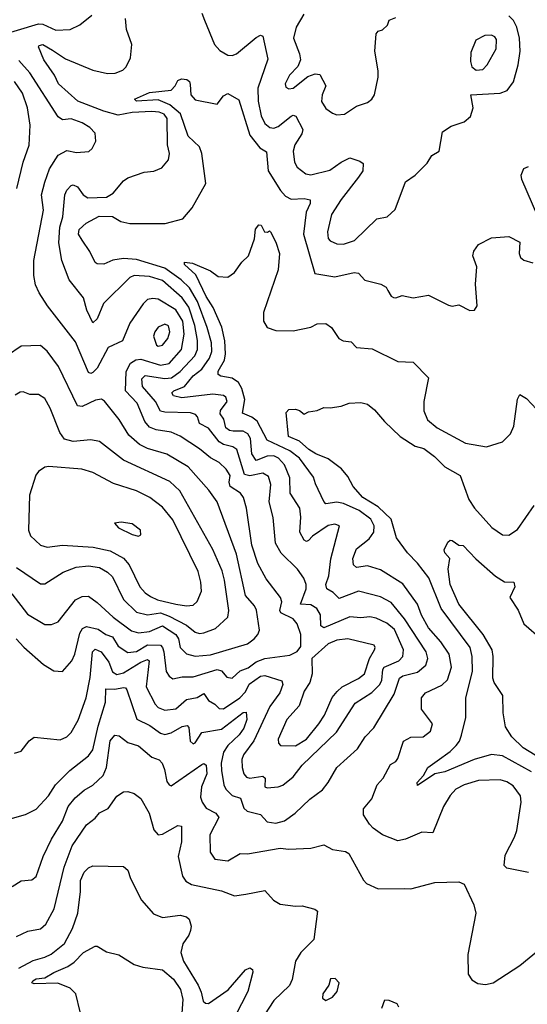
# Model space of a CAD drawing. Extents: x 1678759 to 1859541, y 384609 to 522867.
# Tile 270 of 466: x 1747679 to 1750009, y 493447 to 497969. Entities that reach past the tile are written whole.
import ezdxf

# ---------------------------------------------------------------- set-up
doc = ezdxf.new("R2010")
doc.units = 0

msp = doc.modelspace()

# ---------------------------------------------------------------- linework, layer by layer
at = {"layer": '0CON20XD'}
for points in [[(1747586.2, 497896.2), (1747765, 497950.5), (1747785, 497948.8), (1747845, 497921.9), (1747910, 497925), (1747954.7, 497945.3), (1748009.5, 497990.5)], [(1747876.4, 497063.6), (1747886.1, 497165), (1747895, 497186.9), (1747915, 497208.1), (1747925, 497211.1), (1747945, 497201.5), (1747970, 497165), (1747991.3, 497151.4), (1748076.7, 497155), (1748107.9, 497172.1), (1748155, 497230), (1748175, 497243.3), (1748250.3, 497269.7), (1748295, 497274.4), (1748330.8, 497289.2), (1748361.9, 497325), (1748367.3, 497355), (1748357.3, 497395), (1748355.2, 497515), (1748341.8, 497535), (1748320, 497545), (1748285, 497548.1), (1748195, 497543.2), (1748131.5, 497531.5), (1748065, 497549), (1747945.7, 497595.7), (1747856.8, 497675), (1747838, 497715), (1747789.6, 497785), (1747765.7, 497845), (1747768.6, 497851.4), (1747785.7, 497855), (1747829.5, 497829.5), (1747889.1, 497789.1), (1748015, 497738), (1748082.6, 497722.6), (1748116.7, 497723.3), (1748152.7, 497737.3), (1748167.4, 497752.6), (1748187.8, 497795), (1748194.4, 497855), (1748170, 497925), (1748165.2, 497975)], [(1748515, 497998.9), (1748527.8, 497967.8), (1748572.7, 497855), (1748597.9, 497827.9), (1748635, 497807.3), (1748655, 497804.8), (1748675, 497812.5), (1748765, 497887.9), (1748785, 497897.8), (1748795, 497893.3), (1748817.6, 497787.6), (1748772.5, 497655), (1748773.2, 497595), (1748787.2, 497527.2), (1748805, 497491.9), (1748827.5, 497475), (1748845, 497470.7), (1748865, 497479.2), (1748925, 497526.1), (1748935, 497530.5), (1748946.6, 497526.6), (1748978.9, 497465), (1748974.2, 497445), (1748942, 497395), (1748934, 497366), (1748940, 497315), (1748952.4, 497292.4), (1748992, 497262), (1749015, 497257.5), (1749102.3, 497277.7), (1749155, 497315.3), (1749195, 497334.4), (1749240.2, 497320.2), (1749255, 497308.8), (1749253.9, 497275), (1749234.5, 497245.5), (1749155, 497143.6), (1749110.4, 497075), (1749091.6, 496995), (1749095.5, 496965), (1749105, 496953.8), (1749135, 496939.6), (1749165, 496938.4), (1749216.7, 496955), (1749318, 497055), (1749365.5, 497064.5), (1749402.4, 497097.6), (1749450, 497225), (1749494.4, 497255), (1749549.4, 497310.6), (1749571.2, 497345), (1749604, 497366), (1749620, 497455), (1749659.4, 497480.6), (1749719, 497501), (1749748.9, 497525), (1749760.4, 497565), (1749750, 497625), (1749885, 497632.7), (1749916.2, 497643.8), (1749946.6, 497683.4), (1749967.5, 497762.5), (1749976.9, 497825), (1749972.7, 497885), (1749960.8, 497935), (1749946.3, 497966.3), (1749925, 497986.8)], [(1748983.8, 497995), (1748948.5, 497935), (1748935.4, 497885), (1748963.4, 497813.4), (1748967.8, 497785), (1748955.3, 497754.7), (1748917.9, 497715), (1748897.5, 497675), (1748900.2, 497660.2), (1748915, 497651.5), (1748935, 497654.6), (1749001, 497709), (1749035, 497720.9), (1749057.3, 497717.3), (1749084.5, 497665), (1749066.9, 497625), (1749065, 497593.3), (1749085, 497560.8), (1749115, 497539.4), (1749135, 497533.1), (1749170, 497535), (1749225, 497572.9), (1749275, 497588.9), (1749296, 497604), (1749307.5, 497625), (1749324.5, 497705), (1749325.3, 497735.3), (1749309.1, 497825), (1749316.1, 497903.9), (1749323.9, 497916.1), (1749345, 497923.3), (1749367.5, 497945), (1749375, 497967.5), (1749405, 497978.8)], [(1749775, 497737.5), (1749805, 497740), (1749825, 497762.5), (1749865.8, 497835), (1749868.2, 497878.2), (1749860.3, 497890.3), (1749845, 497897.9), (1749815, 497896.2), (1749773.3, 497875), (1749750.5, 497819.5), (1749748.2, 497778.2), (1749755, 497752.5), (1749775, 497737.5)], [(1747663.3, 495125), (1747697.4, 495087.4), (1747788.3, 495008.3), (1747835, 494978.1), (1747875, 494976), (1747917.8, 495025), (1747931.5, 495055), (1747955, 495151.1), (1747966.9, 495173.1), (1747985, 495182.5), (1748039.9, 495169.9), (1748075, 495145.8), (1748104.7, 495134.7), (1748131.6, 495091.6), (1748175, 495062.6), (1748215, 495068), (1748265, 495097.3), (1748325.6, 495095.6), (1748335, 495086.2), (1748341.2, 495065), (1748351.4, 494975), (1748365, 494953.5), (1748382.3, 494942.3), (1748425, 494950.9), (1748475, 494950.9), (1748585.2, 494985.2), (1748605, 494978.6), (1748629.3, 494949.3), (1748655, 494944.6), (1748691, 494979), (1748727.2, 494992.8), (1748765, 495020.2), (1748805, 495035.2), (1748919, 495051), (1748953.4, 495066.6), (1748969.2, 495090.8), (1748969.7, 495145), (1748953.3, 495195), (1748935, 495217.1), (1748877.3, 495245), (1748873.7, 495255), (1748881.8, 495295), (1748876.6, 495315), (1748811.2, 495401.2), (1748771.8, 495471.8), (1748745.2, 495555), (1748720, 495725), (1748706.7, 495775), (1748692.7, 495795), (1748645.5, 495825.5), (1748640.7, 495845), (1748645.2, 495875), (1748627.1, 495905), (1748595, 495936), (1748555, 495957.5), (1748505, 495998), (1748415, 496056.4), (1748375, 496074.2), (1748305, 496084.8), (1748275, 496097.6), (1748253.2, 496123.2), (1748218.4, 496208.4), (1748164.3, 496265), (1748167.3, 496352.7), (1748188, 496392), (1748212.8, 496407.2), (1748235, 496410.2), (1748325, 496382.1), (1748365, 496390.9), (1748421, 496455), (1748434.6, 496525.4), (1748427.9, 496585), (1748396.3, 496636.3), (1748315, 496685.3), (1748290.9, 496689.1), (1748266.3, 496683.7), (1748245.2, 496664.8), (1748183.9, 496576.1), (1748150.6, 496495), (1748085, 496463.8), (1748035, 496369.2), (1748015, 496349.6), (1748005, 496344.6), (1747995, 496348.1), (1747935, 496490), (1747807.1, 496655), (1747767.7, 496715), (1747751.9, 496751.9), (1747743.6, 496795), (1747743.9, 496863.9), (1747788.1, 497095), (1747779.8, 497165), (1747795, 497222.9), (1747815.9, 497285), (1747855, 497346.5), (1747895, 497368.1), (1747939.3, 497359.3), (1747996, 497364), (1748011.5, 497378.5), (1748028, 497412), (1748025, 497448), (1748001.4, 497475), (1747965, 497496.4), (1747915, 497514.3), (1747875, 497509.2), (1747855, 497523.1), (1747725.6, 497725), (1747675, 497782.3)], [(1747635, 494298.9), (1747705, 494318.5), (1747755, 494343.1), (1747811.2, 494405), (1747842.8, 494455), (1747909.1, 494520.9), (1747995, 494588.2), (1748014.8, 494615.2), (1748039.1, 494725), (1748073, 494835), (1748074.3, 494895.7), (1748115, 494894.4), (1748155, 494901.3), (1748165, 494900.5), (1748171.5, 494891.5), (1748216.6, 494756.6), (1748277.1, 494727.1), (1748325, 494692.2), (1748345, 494686.3), (1748375, 494693.1), (1748425, 494722.1), (1748447.9, 494727.9), (1748455, 494717.5), (1748461.5, 494655), (1748475, 494642.9), (1748485, 494647.1), (1748515.2, 494694.8), (1748605, 494710.8), (1748705, 494786.7), (1748718.9, 494788.9), (1748722.4, 494755), (1748707.5, 494715), (1748686, 494685), (1748634, 494635), (1748615.2, 494605), (1748604.1, 494555), (1748605, 494520.8), (1748615.9, 494455), (1748624.6, 494435), (1748655, 494405.3), (1748693.1, 494393.1), (1748708.1, 494348.1), (1748723.4, 494333.4), (1748785, 494317.8), (1748815.4, 494285.4), (1748855, 494278.7), (1748895, 494289.7), (1748942.9, 494325), (1749010.4, 494389.6), (1749068.3, 494431.7), (1749095.5, 494465), (1749134.5, 494535), (1749229.1, 494620.9), (1749264.3, 494675.7), (1749305, 494716.9), (1749398.3, 494871.7), (1749421.8, 494945), (1749438.6, 494955), (1749505, 494972.7), (1749544.1, 495005), (1749552.1, 495035), (1749544.8, 495065), (1749445, 495217.8), (1749385, 495291.6), (1749335, 495317.7), (1749235, 495343.9), (1749145, 495310), (1749118.3, 495338.3), (1749089.6, 495355), (1749084.8, 495375), (1749098.4, 495415), (1749107.8, 495492.2), (1749147.1, 495645), (1749125, 495651.5), (1749095, 495645.3), (1749023.5, 495596.5), (1749005, 495576.7), (1748995, 495572.5), (1748985, 495578.6), (1748964.7, 495615), (1748970, 495685), (1748965.3, 495725), (1748920.6, 495795), (1748919, 495865), (1748894.3, 495924.3), (1748867.6, 495955), (1748845, 495966), (1748815, 495964.5), (1748765, 495945.2), (1748745.1, 495975), (1748737.8, 496045), (1748726.8, 496066.8), (1748705, 496079.6), (1748659.2, 496079.2), (1748641.7, 496081.7), (1748625.7, 496095), (1748616, 496134), (1748598.7, 496158.7), (1748600.4, 496175), (1748631.2, 496215), (1748625.4, 496235), (1748615, 496243.1), (1748565, 496250), (1748423.1, 496233.1), (1748385, 496242.3), (1748376.7, 496255), (1748386.7, 496265), (1748435.3, 496284.7), (1748475, 496333), (1748515.1, 496364.9), (1748550.7, 496415), (1748561.6, 496445), (1748559.7, 496485), (1748539.8, 496555), (1748495.1, 496675), (1748458.3, 496738.3), (1748419.8, 496775), (1748345, 496828.4), (1748215, 496868.6), (1748155, 496872), (1748105.9, 496864.1), (1748065, 496846.9), (1748035, 496847.5), (1748025, 496854.2), (1748001.1, 496905), (1747966.1, 496956.1), (1747949.3, 496985), (1747952.2, 497005), (1747984.6, 497035.4), (1748043.5, 497066.5), (1748105, 497065.2), (1748143.2, 497043.2), (1748185, 497033.5), (1748346.8, 497033.2), (1748427.5, 497055), (1748470.4, 497105), (1748532.9, 497217.1), (1748514.8, 497355), (1748504.4, 497385), (1748453, 497435), (1748416.8, 497536.8), (1748368.1, 497578.1), (1748315, 497601.7), (1748214.8, 497594.8), (1748205.7, 497605), (1748275, 497635.2), (1748375, 497645.8), (1748392.9, 497665), (1748405, 497690), (1748421.7, 497698.3), (1748446, 497695), (1748458.6, 497685), (1748461.9, 497671.9), (1748464.6, 497625), (1748485, 497601.8), (1748585, 497580.8), (1748615, 497620), (1748635, 497630), (1748685, 497602), (1748735, 497439.1), (1748781.5, 497381.5), (1748812.1, 497362.1), (1748819.6, 497275), (1748875.9, 497185), (1748899.3, 497159.3), (1748925, 497145.7), (1748985, 497148.1), (1749011.9, 497141.9), (1749012.5, 497125), (1748993.6, 497085), (1748981.1, 496985), (1749033.3, 496803.3), (1749125, 496788), (1749215, 496807.8), (1749235, 496805.8), (1749263.6, 496773.6), (1749336.7, 496755), (1749360.9, 496740.9), (1749369.2, 496725), (1749385, 496698.8), (1749395, 496694), (1749405, 496692), (1749435, 496702.9), (1749485, 496691.9), (1749555, 496703.8), (1749647.7, 496657.7), (1749665, 496654.2), (1749695, 496660), (1749745, 496634.4), (1749766.7, 496635), (1749778.8, 496655), (1749771.2, 496755), (1749777.5, 496835), (1749758.8, 496885), (1749764.3, 496905.7), (1749785, 496936.2), (1749845, 496966.7), (1749925, 496973.3), (1749975, 496947.5), (1749971.2, 496895), (1749977.7, 496877.7), (1749993.3, 496865), (1750035, 496852.9)], [(1747666.4, 497193.6), (1747694.5, 497315), (1747723.1, 497393.1), (1747726.6, 497485), (1747714.2, 497565), (1747692.4, 497632.4), (1747655.2, 497685.2)], [(1750056.9, 497065), (1749983.5, 497235), (1749981.1, 497255), (1749993.4, 497286.6), (1750015, 497295.8)], [(1747655, 494600), (1747685, 494608.8), (1747723, 494657), (1747745, 494673.8), (1747865, 494661.9), (1747895, 494675.6), (1747914.5, 494695), (1747947.9, 494752.1), (1747984.7, 494855), (1748002.9, 494947.1), (1748013.2, 495065), (1748025, 495078.4), (1748053.4, 495065), (1748088.7, 495018.7), (1748105, 494974.6), (1748125, 494961.1), (1748155, 494969.7), (1748235, 495018.2), (1748265, 495029.8), (1748273.6, 495025), (1748259.2, 494905), (1748300.7, 494825), (1748315, 494810.7), (1748345, 494797.2), (1748395, 494803.8), (1748445, 494847.2), (1748493.6, 494856.4), (1748525, 494874.3), (1748545, 494842.7), (1748575, 494825.4), (1748595, 494805.4), (1748615, 494803.2), (1748689.5, 494855), (1748715, 494882.6), (1748732.8, 494917.2), (1748785, 494954.1), (1748805, 494957.4), (1748882.7, 494932.7), (1748887.3, 494915), (1748873.2, 494876.8), (1748826.9, 494815), (1748753.1, 494656.9), (1748707.1, 494592.9), (1748699.4, 494570.6), (1748699.8, 494535), (1748708.4, 494505), (1748720, 494490), (1748735, 494485.3), (1748795.7, 494495), (1748805.3, 494485), (1748804.4, 494445), (1748815, 494440.9), (1748865, 494445.3), (1748886.7, 494453.3), (1748935, 494491.5), (1748975.4, 494545), (1749132.9, 494697.1), (1749219.6, 494830.4), (1749295, 494879.5), (1749332.4, 494915), (1749341.9, 494935), (1749345.5, 494984.5), (1749352.6, 494995), (1749419.6, 495025), (1749438, 495045), (1749440.3, 495075), (1749399, 495169), (1749365, 495197), (1749315, 495220.6), (1749286.9, 495226.9), (1749245, 495221.2), (1749195, 495226.2), (1749075, 495176.6), (1749061.2, 495185), (1749059.7, 495235), (1749043.8, 495265), (1749015, 495281.1), (1748968.5, 495285), (1748993.8, 495355), (1748994, 495375), (1748983.4, 495403.4), (1748954.7, 495444.7), (1748879.1, 495519.1), (1748853.1, 495565), (1748843, 495683), (1748824.3, 495755), (1748832.1, 495835), (1748821.6, 495871.6), (1748795.7, 495885.7), (1748735, 495874.3), (1748710.5, 495880.5), (1748675.4, 495995.4), (1748657.9, 496007.9), (1748615, 496018.6), (1748595, 496030.2), (1748545, 496092.8), (1748505, 496114.6), (1748495.8, 496145.7), (1748486.3, 496156.3), (1748463.3, 496163.2), (1748345, 496166), (1748325, 496171.9), (1748302, 496215), (1748242.3, 496285), (1748239.5, 496320.5), (1748255, 496334.7), (1748345, 496322), (1748375.1, 496324.9), (1748415, 496353.2), (1748482.9, 496425), (1748494.5, 496455), (1748494.5, 496495.5), (1748483.3, 496565), (1748455, 496649.5), (1748425, 496692), (1748335, 496771.4), (1748275, 496790.5), (1748205.2, 496794.8), (1748184.8, 496785.2), (1748063.8, 496666.2), (1748035.2, 496594.8), (1748015, 496576.9), (1747986.9, 496635), (1747971.3, 496691.3), (1747906.8, 496775), (1747872.6, 496862.6), (1747858.8, 496945), (1747863, 497017), (1747876.4, 497063.6)], [(1750015, 494051.8), (1749915, 494071.8), (1749903.5, 494083.5), (1749908.2, 494131.8), (1749950, 494215), (1749961.1, 494245), (1749980.9, 494375), (1749978.5, 494405), (1749945, 494450), (1749915, 494468.2), (1749885, 494477.5), (1749785, 494475.3), (1749719.2, 494455), (1749681.5, 494435), (1749654.8, 494405.2), (1749624.1, 494355.9), (1749575, 494234.2), (1749525, 494237.8), (1749450, 494205), (1749415, 494197.8), (1749345, 494225.6), (1749302, 494255), (1749284.5, 494274.5), (1749256.8, 494316.8), (1749256.9, 494345), (1749295, 494390), (1749319.5, 494455), (1749348.2, 494485), (1749381.2, 494548.8), (1749405, 494562.5), (1749415, 494575.8), (1749441.3, 494655), (1749475, 494673.3), (1749531.2, 494675), (1749565, 494701.4), (1749573.3, 494735), (1749523.1, 494803.1), (1749522.9, 494855), (1749542, 494878), (1749616.8, 494913.2), (1749642.2, 494937.8), (1749661.6, 494995), (1749650.7, 495055), (1749612, 495112), (1749555, 495175.4), (1749523.4, 495233.4), (1749505.2, 495285.2), (1749438.2, 495378.2), (1749335, 495442.2), (1749275, 495461.1), (1749225, 495453.8), (1749210.9, 495465), (1749207.6, 495495), (1749225, 495538.2), (1749282.8, 495585), (1749304.7, 495615), (1749306.8, 495645), (1749290.2, 495675), (1749237.6, 495715), (1749165, 495747.4), (1749135, 495752.7), (1749085, 495745.5), (1749075, 495755.7), (1749036.7, 495836.8), (1749027.9, 495867.9), (1748963.4, 495955), (1748918.9, 495988.9), (1748815, 496037.9), (1748768.9, 496125), (1748745, 496143.3), (1748701.8, 496161.8), (1748712.2, 496225), (1748698.8, 496275), (1748683.1, 496303.1), (1748655, 496323.5), (1748601.8, 496331.8), (1748589.5, 496339.5), (1748590.3, 496355), (1748618.4, 496405), (1748624.2, 496435), (1748620, 496495), (1748606.7, 496556.7), (1748567.4, 496647.4), (1748535, 496698.1), (1748487.1, 496797.1), (1748436, 496845), (1748435, 496856), (1748471.7, 496851.7), (1748555, 496816), (1748590.5, 496790.5), (1748635, 496786.7), (1748665, 496807.5), (1748698, 496855), (1748728.8, 496885), (1748757, 496963), (1748762, 497008), (1748776.4, 497026.4), (1748787.5, 497025), (1748802.5, 496995), (1748816.7, 496993.3), (1748825, 497000), (1748830, 496995), (1748855, 496947.5), (1748871.1, 496895), (1748865, 496820.8), (1748798.3, 496625), (1748798.1, 496585), (1748814.5, 496555), (1748855, 496541.2), (1748935, 496540.3), (1749015, 496557.5), (1749045, 496571.8), (1749085, 496574.4), (1749110, 496555), (1749144.5, 496504.5), (1749164.6, 496494.6), (1749200, 496490), (1749225, 496464.4), (1749297.2, 496457.2), (1749415, 496399.4), (1749485, 496395.6), (1749556.2, 496325), (1749533.8, 496216.2), (1749535, 496172.5), (1749551.1, 496131.1), (1749595, 496094.7), (1749725.8, 496025), (1749822.2, 496007.8), (1749895, 496031.1), (1749932.6, 496067.4), (1749948, 496102), (1749965, 496226.7), (1749975, 496247.1), (1750005, 496230), (1750075, 496156.5)], [(1748315, 496469.5), (1748335, 496473.8), (1748359.4, 496505), (1748368.9, 496535), (1748362.7, 496562.7), (1748345, 496571.5), (1748315, 496556.4), (1748299.3, 496535), (1748293.7, 496515), (1748307.1, 496475), (1748315, 496469.5)], [(1748485, 495046.2), (1748555, 495052.3), (1748725, 495102.3), (1748755.4, 495125), (1748772.7, 495145), (1748780, 495165), (1748766.8, 495256.8), (1748757.4, 495277.4), (1748715.3, 495325), (1748674.2, 495514.2), (1748586, 495755), (1748547.9, 495807.9), (1748452.3, 495915), (1748355, 495973.1), (1748265, 496000), (1748228.2, 496018.2), (1748180.7, 496060.7), (1748135, 496132.2), (1748067.8, 496217.8), (1748055, 496226.5), (1748027.7, 496222.3), (1747965, 496193.3), (1747945, 496196.4), (1747856.8, 496376.8), (1747805, 496446.9), (1747775, 496472.5), (1747685, 496470), (1747622.9, 496427.1)], [(1748505, 495150.3), (1748525, 495152.8), (1748577.4, 495172.6), (1748633.8, 495225), (1748638.7, 495255), (1748619.2, 495395), (1748607.8, 495437.8), (1748565, 495535.6), (1748414.8, 495804.8), (1748368.5, 495848.5), (1748155, 495946.5), (1748045, 496031.5), (1748005, 496040), (1747925, 496031.5), (1747885, 496043.3), (1747862.7, 496072.7), (1747819.6, 496185), (1747795, 496229.2), (1747765, 496247.1), (1747725, 496247.5), (1747695, 496260), (1747681.2, 496258.8), (1747658.8, 496245)], [(1750028.7, 494515), (1749895, 494587.5), (1749845, 494594.3), (1749765, 494571), (1749630.6, 494515), (1749584.8, 494505.2), (1749505, 494451.2), (1749502.9, 494465), (1749532, 494498), (1749553.3, 494535), (1749595, 494564.6), (1749655, 494607.3), (1749682.7, 494635), (1749697.7, 494655), (1749707.5, 494682.5), (1749726.4, 494763.6), (1749727.1, 494855), (1749758, 494975), (1749756.9, 495045), (1749746.6, 495085), (1749614.2, 495265), (1749556.5, 495405), (1749505, 495472.5), (1749459.8, 495519.8), (1749409.3, 495589.3), (1749384.3, 495675), (1749325, 495731.3), (1749253.6, 495775), (1749210, 495825), (1749185, 495870.8), (1749156.2, 495906.2), (1749095, 495952.5), (1749039.2, 495975), (1749005.6, 495995), (1748963.3, 496033.3), (1748913.1, 496055), (1748902.5, 496165), (1748915, 496178.8), (1748945, 496180.8), (1748964.1, 496174.1), (1748985, 496156.7), (1749005, 496168.8), (1749045, 496173.8), (1749075, 496188.8), (1749105, 496186.2), (1749155, 496193.8), (1749191.7, 496208.3), (1749245, 496211.2), (1749275, 496203.3), (1749307.9, 496177.9), (1749353.4, 496123.4), (1749425.6, 496055), (1749495, 496010.5), (1749535, 496000.5), (1749583.7, 495963.7), (1749630, 495915), (1749700.8, 495875), (1749740.3, 495765), (1749766.1, 495725), (1749846.2, 495636.2), (1749895, 495603.8), (1749925, 495601.2), (1749965, 495626.9), (1750041.5, 495738.5)], [(1748445, 495276.8), (1748475, 495280.4), (1748493.1, 495296.9), (1748513.6, 495345), (1748510.8, 495385), (1748497.8, 495435), (1748382, 495672), (1748335, 495730.4), (1748276.7, 495775), (1748215.2, 495805.2), (1748109.3, 495839.3), (1748015, 495889.3), (1747964.3, 495904.3), (1747812.7, 495917.3), (1747795, 495913.6), (1747765.4, 495894.6), (1747753.2, 495876.8), (1747724.2, 495785), (1747719.6, 495625), (1747728.1, 495598.1), (1747775, 495555.6), (1747805, 495546.4), (1747875, 495555.3), (1748016.7, 495546.7), (1748095, 495529.8), (1748155.4, 495495.4), (1748181.7, 495465), (1748230, 495365), (1748255, 495336.7), (1748279.7, 495319.7), (1748311.9, 495305), (1748395, 495284.4), (1748445, 495276.8)], [(1748225, 495596.7), (1748235, 495602.5), (1748233.3, 495625), (1748195, 495654), (1748145, 495662), (1748113.8, 495656.2), (1748133.3, 495635), (1748195, 495604.2), (1748225, 495596.7)], [(1750135, 494536.2), (1749990.4, 494625), (1749938.9, 494675), (1749909.3, 494720.7), (1749897.8, 494785), (1749896.7, 494865), (1749857.1, 494925), (1749850.6, 494945), (1749853.1, 495045), (1749847.4, 495075), (1749806.1, 495146.1), (1749694.6, 495285), (1749654.7, 495375), (1749645.6, 495445), (1749654, 495495), (1749631.1, 495521.1), (1749627.1, 495535), (1749645, 495568.8), (1749655, 495578.8), (1749665, 495577.5), (1749695, 495556), (1749715, 495554), (1749772.7, 495492.7), (1749862.8, 495412.8), (1749905, 495386.8), (1749947.5, 495385), (1749951.9, 495365), (1749928.9, 495315), (1749966.8, 495256.8), (1749993.6, 495195), (1750075, 495123.5)], [(1747665, 495452.7), (1747775, 495377.8), (1747795, 495378.1), (1747878.2, 495431.8), (1747938, 495455), (1747995, 495460.8), (1748045, 495452.5), (1748082.2, 495432.2), (1748105, 495410.5), (1748155.9, 495305.9), (1748215, 495247.3), (1748265, 495235.2), (1748325, 495244.6), (1748365, 495229), (1748445, 495188.3), (1748485, 495156), (1748505, 495150.3)], [(1747642.9, 495332.9), (1747715, 495239.3), (1747795, 495190.9), (1747825, 495191.2), (1747855, 495203.6), (1747934.7, 495305.3), (1747965, 495320), (1747995, 495320.9), (1748035, 495292.1), (1748107.3, 495225), (1748191.9, 495161.9), (1748225, 495153.5), (1748275, 495158.5), (1748335, 495185.4), (1748395.3, 495145), (1748408.4, 495125), (1748415.9, 495085), (1748445, 495057.2), (1748485, 495046.2)], [(1748945, 494633.4), (1748995.3, 494665), (1749052.5, 494735), (1749078.2, 494775), (1749113.5, 494856.5), (1749135.8, 494884.2), (1749159.6, 494905), (1749235, 494942.5), (1749261.9, 494965), (1749285.5, 495034.5), (1749308.1, 495075), (1749311.4, 495085), (1749306.1, 495096.1), (1749186.1, 495126.1), (1749135, 495120), (1749095, 495102.4), (1749020, 495035), (1749022.3, 494965), (1749010.7, 494925), (1748985.3, 494885), (1748962.4, 494817.6), (1748905.4, 494755), (1748865.5, 494665), (1748866.5, 494646.5), (1748875.6, 494635.6), (1748945, 494633.4)], [(1747645, 493988.1), (1747685.5, 494014.5), (1747735, 494018.1), (1747755, 494033.3), (1747787.2, 494125), (1747824.8, 494205.2), (1747875, 494288.1), (1747900.8, 494355), (1747933.2, 494395), (1747975, 494430.7), (1748015, 494453.1), (1748061.7, 494498.3), (1748077.9, 494535), (1748095, 494657.5), (1748115, 494683.1), (1748135, 494680), (1748175, 494648.6), (1748225, 494633.6), (1748285, 494582), (1748319.8, 494569.8), (1748333.5, 494555), (1748343.8, 494525)], [(1748343.8, 494525), (1748355, 494470), (1748365, 494454.3), (1748375, 494450.6), (1748515, 494547.7), (1748525, 494553.3), (1748535, 494545.8), (1748537.5, 494505), (1748513.9, 494446.1), (1748508.3, 494398.2), (1748515.9, 494375), (1748535, 494347.7), (1748578.9, 494325), (1748592.9, 494305), (1748551.1, 494225), (1748553.6, 494145), (1748575, 494113.8), (1748635, 494106.2), (1748691.4, 494138.6), (1748725, 494138.5), (1748875, 494163.8), (1748915, 494159.1), (1749015, 494163.3), (1749075, 494178.9), (1749115, 494157.1), (1749175, 494148.9), (1749190, 494140), (1749256.8, 494016.8), (1749271.7, 494001.7), (1749325, 493977.8), (1749445, 493978.5), (1749475, 493976.7), (1749585, 494005.7), (1749695, 494008.6), (1749718.7, 493998.7), (1749764.3, 493904.3), (1749772.5, 493865), (1749735.5, 493675), (1749737.5, 493585), (1749755, 493558.8), (1749782.7, 493542.7), (1749818, 493538), (1749853.3, 493545), (1749974.3, 493625), (1750061.4, 493695)], [(1747665, 493758.6), (1747716.9, 493783.1), (1747775, 493793.9), (1747799.3, 493815), (1747837.1, 493885), (1747882.8, 494077.2), (1747920.3, 494175), (1747985, 494271.5), (1748025, 494301.8), (1748045, 494325.4), (1748085, 494346.5), (1748125, 494402.9), (1748155, 494422.9), (1748175, 494424.2), (1748205, 494414.3), (1748235, 494392.5), (1748273.8, 494325), (1748295, 494247.5), (1748315, 494225.6), (1748335, 494228.8), (1748405, 494267.8), (1748421.2, 494265), (1748422.5, 494192.5), (1748406, 494125), (1748425.9, 494035.9), (1748442.3, 494012.3), (1748467.5, 493997.5), (1748605, 493967.9), (1748665, 493944.6), (1748716.7, 493953.3), (1748805, 493970), (1748843.8, 493925), (1748875, 493907.1), (1748945, 493896.7), (1748975, 493898.8), (1749034.1, 493884.1), (1749046.7, 493875), (1749029.4, 493745), (1748968.9, 493685), (1748945.5, 493645), (1748929.1, 493560.9), (1748917.7, 493532.3), (1748846, 493464), (1748802.3, 493397.7)], [(1747675, 493613.1), (1747741.5, 493648.5), (1747795, 493662.4), (1747823.1, 493676.9), (1747884.7, 493725.3), (1747921.3, 493795), (1747946.2, 493865), (1747958.8, 493965), (1747958.6, 494015), (1747975, 494053.5), (1747995, 494073.5), (1748015, 494082.2), (1748155, 494080), (1748175, 494063.3), (1748187.8, 494025), (1748237.8, 493925), (1748292.7, 493862.7), (1748335, 493846), (1748415, 493856.4), (1748445, 493848.1), (1748457.6, 493837.6), (1748465.7, 493805), (1748462.9, 493785), (1748455.5, 493764.5), (1748427.5, 493725), (1748419.3, 493685), (1748431.2, 493645), (1748498.2, 493535), (1748512.4, 493502.4), (1748520.9, 493460.9), (1748531.2, 493451.2), (1748545, 493450.9), (1748636.3, 493513.7), (1748715, 493605.5), (1748735, 493614), (1748747.1, 493607.1), (1748749.2, 493595), (1748725.8, 493505), (1748639.2, 493335)], [(1747957.2, 493412.8), (1747936.2, 493495), (1747910.5, 493520.5), (1747853.8, 493543.8), (1747745, 493540.6), (1747734.2, 493545), (1747738.6, 493555), (1747755, 493564.3), (1747795, 493567.9), (1747835, 493592.7), (1747899.4, 493620.6), (1747929.1, 493640.9), (1747971.5, 493685), (1748025, 493714.2), (1748035, 493714), (1748077.1, 493687.1), (1748134.5, 493674.5), (1748205, 493629.2), (1748245, 493617.1), (1748335, 493605.6), (1748385, 493561.8), (1748417.5, 493515), (1748428.2, 493468.2), (1748422.3, 493385)], [(1749085, 493464), (1749115, 493478.8), (1749135.7, 493505), (1749145.8, 493545), (1749127.5, 493565), (1749106.1, 493563.9), (1749098.8, 493535), (1749070, 493495), (1749068.8, 493475), (1749085, 493464)], [(1749340.9, 493429.1), (1749355, 493466.7), (1749373.6, 493466.4), (1749410.6, 493450.6), (1749417.8, 493435)]]:
    msp.add_lwpolyline(points, dxfattribs=at)

doc.saveas('drawing.dxf')
